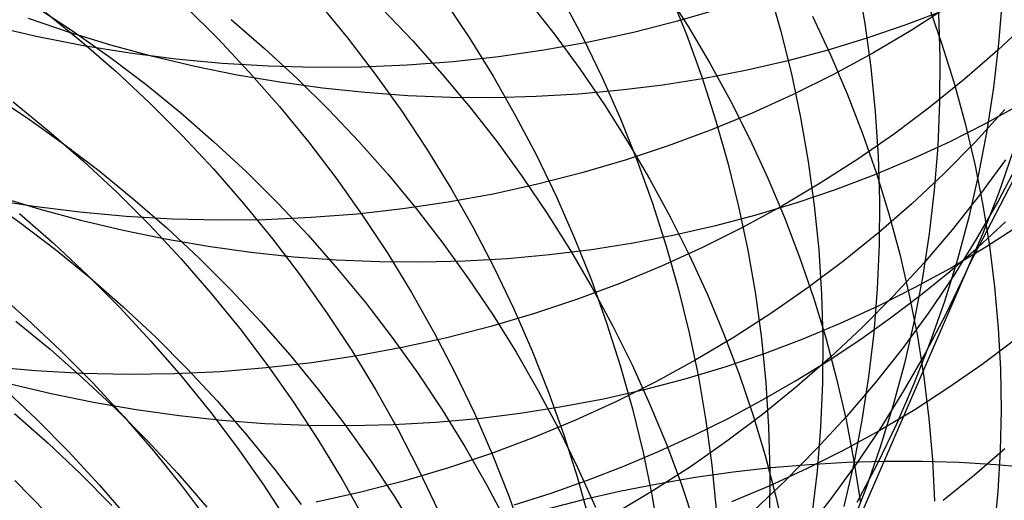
# Model space of a CAD drawing. Header units: millimetres. Extents: x 119 to 175.9, y -203.1 to -153.8.
# Tile 316 of 377: x 160.389 to 161.255, y -162.3 to -161.877. Entities that reach past the tile are written whole.
import ezdxf

# ---------------------------------------------------------------- set-up
doc = ezdxf.new("R2010")
doc.units = ezdxf.units.MM
doc.header["$MEASUREMENT"] = 0
doc.layers.add('Layer 01', color=5, linetype='Continuous', true_color=0x0000ff)

msp = doc.modelspace()

# ---------------------------------------------------------------- linework, layer by layer
at = {"layer": 'Layer 01'}
for p, q in [((161.2242, -162.09251, 43.31975), (161.50358, -161.55384, 44.92151)), ((161.12538, -161.84174, 41.94203), (161.13214, -161.88043, 41.95384)), ((160.95602, -161.85062, 29.55231), (160.97651, -161.88268, 29.54448)), ((161.04729, -161.84849, 41.53606), (161.05815, -161.88646, 41.54691)), ((160.76207, -161.85949, 40.38044), (160.78428, -161.89289, 40.38775)), ((160.83533, -161.85933, 29.85756), (160.85903, -161.88957, 29.85141)), ((160.86523, -161.85691, 40.75441), (160.88385, -161.89222, 40.76298)), ((160.96046, -161.85339, 41.13989), (160.97529, -161.89023, 41.14965)), ((161.2529, -161.8595, 42.79316), (161.24984, -161.89822, 42.80666)), ((160.40461, -161.86665, 30.7357), (160.43721, -161.88817, 30.7347)), ((160.5346, -161.86536, 39.66625), (160.56324, -161.89384, 39.67099)), ((160.65161, -161.86194, 40.01802), (160.67717, -161.89306, 40.02403)), ((160.708, -161.86782, 30.15536), (160.73469, -161.89585, 30.15088)), ((161.00586, -161.86734, 46.06715), (160.96755, -161.8785, 46.07867)), ((161.20246, -161.86892, 25.37646), (161.16845, -161.88183, 25.36487)), ((161.20605, -161.86541, 45.55161), (161.17303, -161.88658, 45.56507)), ((161.18755, -161.86298, 28.90343), (161.19979, -161.89792, 28.89204)), ((160.43278, -161.88846, 25.22776), (160.39666, -161.87618, 25.22628)), ((160.41187, -161.87085, 39.32393), (160.44327, -161.89637, 39.32745)), ((160.57498, -161.87706, 30.44705), (160.6044, -161.90253, 30.44417)), ((160.96755, -161.8785, 46.07867), (160.92879, -161.88833, 46.08985)), ((161.0863, -161.87411, 29.22871), (161.10217, -161.9081, 29.21882)), ((161.19707, -161.8716, 42.36961), (161.19824, -161.91058, 42.38245)), ((161.27763, -161.87736, 45.07176), (161.24925, -161.90397, 45.08595)), ((160.40486, -161.89237, 46.19946), (160.36472, -161.88315, 46.20479)), ((160.97651, -161.88268, 29.54448), (160.99586, -161.91534, 29.5362)), ((161.05815, -161.88646, 41.54691), (161.06764, -161.92471, 41.55801)), ((161.13214, -161.88043, 41.95384), (161.1375, -161.91925, 41.96588)), ((161.16845, -161.88183, 25.36487), (161.1339, -161.89359, 25.35366)), ((161.17303, -161.88658, 45.56507), (161.1392, -161.90658, 45.57831)), ((160.44521, -161.90025, 46.19366), (160.40486, -161.89237, 46.19946)), ((160.46925, -161.89957, 25.22979), (160.43278, -161.88846, 25.22776)), ((160.43721, -161.88817, 30.7347), (160.46908, -161.91074, 30.73328)), ((160.56324, -161.89384, 39.67099), (160.59086, -161.92325, 39.67607)), ((160.67717, -161.89306, 40.02403), (160.70163, -161.92499, 40.03039)), ((160.73469, -161.89585, 30.15088), (160.7604, -161.92471, 30.14595)), ((160.78428, -161.89289, 40.38775), (160.80531, -161.92699, 40.39538)), ((160.85903, -161.88957, 29.85141), (160.88168, -161.92051, 29.84481)), ((160.88385, -161.89222, 40.76298), (160.90122, -161.92809, 40.77186)), ((160.92879, -161.88833, 46.08985), (160.88961, -161.89683, 46.10069)), ((160.97529, -161.89023, 41.14965), (160.98879, -161.92749, 41.1597)), ((161.1339, -161.89359, 25.35366), (161.09885, -161.90418, 25.34284)), ((160.44327, -161.89637, 39.32745), (160.47376, -161.92292, 39.33129)), ((160.48574, -161.90678, 46.18739), (160.44521, -161.90025, 46.19366)), ((160.50602, -161.90952, 25.23236), (160.46925, -161.89957, 25.22979)), ((160.6044, -161.90253, 30.44417), (160.63294, -161.92893, 30.44085)), ((160.85007, -161.90397, 46.11117), (160.81021, -161.90976, 46.12127)), ((160.88961, -161.89683, 46.10069), (160.85007, -161.90397, 46.11117)), ((161.09885, -161.90418, 25.34284), (161.06335, -161.9136, 25.33244)), ((161.19979, -161.89792, 28.89204), (161.21076, -161.93316, 28.88027)), ((161.24925, -161.90397, 45.08595), (161.21987, -161.92956, 45.1)), ((161.24984, -161.89822, 42.80666), (161.24538, -161.93675, 42.8203)), ((160.46908, -161.91074, 30.73328), (160.50016, -161.93434, 30.73145)), ((160.52639, -161.91195, 46.18065), (160.48574, -161.90678, 46.18739)), ((160.54304, -161.91829, 25.23547), (160.50602, -161.90952, 25.23236)), ((160.56711, -161.91576, 46.17346), (160.52639, -161.91195, 46.18065)), ((160.81021, -161.90976, 46.12127), (160.77009, -161.91419, 46.13099)), ((161.06335, -161.9136, 25.33244), (161.02743, -161.92184, 25.32245)), ((161.10217, -161.9081, 29.21882), (161.11683, -161.94251, 29.20853)), ((161.1392, -161.90658, 45.57831), (161.1046, -161.92539, 45.59131)), ((161.19824, -161.91058, 42.38245), (161.198, -161.94953, 42.39547)), ((160.58029, -161.92586, 25.23911), (160.54304, -161.91829, 25.23547)), ((160.60785, -161.91819, 46.16582), (160.56711, -161.91576, 46.17346)), ((160.64857, -161.91925, 46.15775), (160.60785, -161.91819, 46.16582)), ((160.68922, -161.91894, 46.14924), (160.64857, -161.91925, 46.15775)), ((160.72974, -161.91725, 46.14032), (160.68922, -161.91894, 46.14924)), ((160.77009, -161.91419, 46.13099), (160.72974, -161.91725, 46.14032)), ((160.88168, -161.92051, 29.84481), (160.90323, -161.95213, 29.83777)), ((161.02743, -161.92184, 25.32245), (160.99115, -161.92887, 25.31289)), ((160.99586, -161.91534, 29.5362), (161.01406, -161.94854, 29.52751)), ((161.1375, -161.91925, 41.96588), (161.14146, -161.95818, 41.97814)), ((160.47376, -161.92292, 39.33129), (160.50331, -161.95046, 39.33547)), ((160.6177, -161.93224, 25.24329), (160.58029, -161.92586, 25.23911)), ((160.59086, -161.92325, 39.67607), (160.61744, -161.95355, 39.68148)), ((160.63294, -161.92893, 30.44085), (160.66056, -161.95624, 30.4371)), ((160.70163, -161.92499, 40.03039), (160.72495, -161.9577, 40.03707)), ((160.7604, -161.92471, 30.14595), (160.78511, -161.95435, 30.14058)), ((160.80531, -161.92699, 40.39538), (160.82511, -161.96173, 40.40333)), ((160.90122, -161.92809, 40.77186), (160.9173, -161.96448, 40.78105)), ((160.99115, -161.92887, 25.31289), (160.95453, -161.9347, 25.30377)), ((160.98879, -161.92749, 41.1597), (161.00096, -161.96514, 41.17003)), ((161.06764, -161.92471, 41.55801), (161.07576, -161.9632, 41.56937)), ((161.1046, -161.92539, 45.59131), (161.06928, -161.94298, 45.60405)), ((161.21987, -161.92956, 45.1), (161.18953, -161.95409, 45.11387)), ((160.50016, -161.93434, 30.73145), (160.53044, -161.95895, 30.72921)), ((160.65523, -161.9374, 25.24799), (160.6177, -161.93224, 25.24329)), ((160.69285, -161.94134, 25.25322), (160.65523, -161.9374, 25.24799)), ((160.91764, -161.93932, 25.29511), (160.8805, -161.94272, 25.28692)), ((160.95453, -161.9347, 25.30377), (160.91764, -161.93932, 25.29511)), ((161.21076, -161.93316, 28.88027), (161.22047, -161.96865, 28.86815)), ((161.24538, -161.93675, 42.8203), (161.23952, -161.97505, 42.83407)), ((160.36302, -161.94204, 31.02005), (160.39565, -161.96362, 31.01916)), ((160.73049, -161.94407, 25.25896), (160.69285, -161.94134, 25.25322)), ((160.76813, -161.94557, 25.26521), (160.73049, -161.94407, 25.25896)), ((160.8057, -161.94584, 25.27195), (160.76813, -161.94557, 25.26521)), ((160.84318, -161.94489, 25.27919), (160.8057, -161.94584, 25.27195)), ((160.8805, -161.94272, 25.28692), (160.84318, -161.94489, 25.27919)), ((161.06928, -161.94298, 45.60405), (161.03327, -161.95934, 45.61651)), ((161.11683, -161.94251, 29.20853), (161.13027, -161.9773, 29.19785)), ((160.38337, -161.94958, 38.99766), (160.41471, -161.97511, 39.00097)), ((160.50331, -161.95046, 39.33547), (160.53188, -161.97896, 39.33996)), ((160.61744, -161.95355, 39.68148), (160.64294, -161.9847, 39.68722)), ((160.66056, -161.95624, 30.4371), (160.68723, -161.98441, 30.43292)), ((160.78511, -161.95435, 30.14058), (160.80878, -161.98476, 30.13478)), ((160.90323, -161.95213, 29.83777), (160.92368, -161.98438, 29.8303)), ((161.01406, -161.94854, 29.52751), (161.03108, -161.98226, 29.5184)), ((161.18953, -161.95409, 45.11387), (161.15826, -161.97754, 45.12756)), ((161.198, -161.94953, 42.39547), (161.19634, -161.98838, 42.40866)), ((161.25547, -161.95632, 44.63646), (161.22921, -161.98487, 44.65077)), ((161.27016, -161.9513, 25.76919), (161.23868, -161.96861, 25.75607)), ((160.39565, -161.96362, 31.01916), (160.42754, -161.98626, 31.01789)), ((160.53044, -161.95895, 30.72921), (160.55986, -161.98453, 30.72656)), ((160.72495, -161.9577, 40.03707), (160.7471, -161.99114, 40.04407)), ((160.82511, -161.96173, 40.40333), (160.84368, -161.99708, 40.41159)), ((160.9173, -161.96448, 40.78105), (160.93207, -162.00135, 40.79052)), ((161.03327, -161.95934, 45.61651), (160.99662, -161.97444, 45.6287)), ((161.00096, -161.96514, 41.17003), (161.01178, -162.00312, 41.18062)), ((161.07576, -161.9632, 41.56937), (161.08248, -162.00189, 41.58096)), ((161.14146, -161.95818, 41.97814), (161.14402, -161.99716, 41.9906)), ((161.23868, -161.96861, 25.75607), (161.2065, -161.98484, 25.74328)), ((161.22047, -161.96865, 28.86815), (161.22889, -162.00435, 28.85569)), ((160.41471, -161.97511, 39.00097), (160.44514, -162.00167, 39.00459)), ((160.53188, -161.97896, 39.33996), (160.55944, -162.0084, 39.34478)), ((160.99662, -161.97444, 45.6287), (160.95937, -161.98827, 45.64058)), ((161.03108, -161.98226, 29.5184), (161.0469, -162.01644, 29.50888)), ((161.15826, -161.97754, 45.12756), (161.12611, -161.99988, 45.14104)), ((161.13027, -161.9773, 29.19785), (161.14245, -162.01244, 29.18679)), ((161.23952, -161.97505, 42.83407), (161.23226, -162.01307, 42.84795)), ((160.42754, -161.98626, 31.01789), (160.45865, -162.00994, 31.01624)), ((160.55986, -161.98453, 30.72656), (160.58839, -162.01105, 30.72351)), ((160.64294, -161.9847, 39.68722), (160.66733, -162.01667, 39.69327)), ((160.68723, -161.98441, 30.43292), (160.71292, -162.01342, 30.42833)), ((160.7471, -161.99114, 40.04407), (160.76807, -162.02527, 40.05139)), ((160.80878, -161.98476, 30.13478), (160.83138, -162.01587, 30.12856)), ((160.95937, -161.98827, 45.64058), (160.92157, -162.0008, 45.65215)), ((160.92368, -161.98438, 29.8303), (160.94298, -162.01722, 29.82242)), ((161.2065, -161.98484, 25.74328), (161.17366, -161.99998, 25.73083)), ((161.19634, -161.98838, 42.40866), (161.19327, -162.02709, 42.422)), ((161.22921, -161.98487, 44.65077), (161.20188, -162.01247, 44.66496)), ((160.84368, -161.99708, 40.41159), (160.86099, -162.033, 40.42015)), ((161.12611, -161.99988, 45.14104), (161.0931, -162.02108, 45.15431)), ((161.17366, -161.99998, 25.73083), (161.14019, -162.01399, 25.71873)), ((161.14402, -161.99716, 41.9906), (161.14516, -162.03615, 42.00325)), ((161.26241, -161.99353, 43.28029), (161.24968, -162.02998, 43.29461)), ((160.44514, -162.00167, 39.00459), (160.47463, -162.02923, 39.00852)), ((160.55944, -162.0084, 39.34478), (160.58596, -162.03873, 39.3499)), ((160.92157, -162.0008, 45.65215), (160.88327, -162.01203, 45.66338)), ((160.93207, -162.00135, 40.79052), (160.94553, -162.03864, 40.80028)), ((161.01178, -162.00312, 41.18062), (161.02122, -162.04139, 41.19147)), ((161.08248, -162.00189, 41.58096), (161.08781, -162.04073, 41.59278)), ((161.22889, -162.00435, 28.85569), (161.23602, -162.04021, 28.8429)), ((161.25586, -162.00046, 44.19007), (161.233, -162.03166, 44.20453)), ((161.26746, -162.00271, 43.73274), (161.24949, -162.03687, 43.74726)), ((160.45865, -162.00994, 31.01624), (160.48893, -162.03464, 31.01421)), ((160.58839, -162.01105, 30.72351), (160.616, -162.03848, 30.72006)), ((160.66733, -162.01667, 39.69327), (160.69059, -162.04941, 39.69964)), ((160.71292, -162.01342, 30.42833), (160.7376, -162.04322, 30.42332)), ((160.83138, -162.01587, 30.12856), (160.8529, -162.04767, 30.12191)), ((160.88327, -162.01203, 45.66338), (160.8445, -162.02194, 45.67428)), ((160.94298, -162.01722, 29.82242), (160.96113, -162.05062, 29.81412)), ((161.0469, -162.01644, 29.50888), (161.06151, -162.05105, 29.49897)), ((161.14019, -162.01399, 25.71873), (161.10614, -162.02687, 25.707)), ((161.14245, -162.01244, 29.18679), (161.15337, -162.04787, 29.17536)), ((161.20188, -162.01247, 44.66496), (161.17351, -162.03909, 44.679)), ((161.23226, -162.01307, 42.84795), (161.22362, -162.05077, 42.86192)), ((160.76807, -162.02527, 40.05139), (160.78781, -162.06006, 40.05901)), ((160.8445, -162.02194, 45.67428), (160.80532, -162.03051, 45.68482)), ((161.0931, -162.02108, 45.15431), (161.05928, -162.04112, 45.16734)), ((160.35733, -162.03277, 31.30785), (160.38924, -162.05548, 31.30672)), ((160.40605, -162.04391, 25.56993), (160.36953, -162.03275, 25.56784)), ((160.47463, -162.02923, 39.00852), (160.50314, -162.05776, 39.01275)), ((160.48893, -162.03464, 31.01421), (160.51836, -162.06033, 31.0118)), ((160.80532, -162.03051, 45.68482), (160.76578, -162.03774, 45.69499)), ((160.86099, -162.033, 40.42015), (160.87701, -162.06943, 40.429)), ((161.10614, -162.02687, 25.707), (161.07156, -162.0386, 25.69566)), ((161.19327, -162.02709, 42.422), (161.1888, -162.06562, 42.43547)), ((161.233, -162.03166, 44.20453), (161.20897, -162.06201, 44.21891)), ((161.24968, -162.02998, 43.29461), (161.23562, -162.06592, 43.30897)), ((160.40133, -162.04154, 45.76807), (160.36078, -162.03514, 45.77396)), ((160.442, -162.04658, 45.76171), (160.40133, -162.04154, 45.76807)), ((160.58596, -162.03873, 39.3499), (160.6114, -162.06991, 39.35533)), ((160.616, -162.03848, 30.72006), (160.64266, -162.06679, 30.71621)), ((160.76578, -162.03774, 45.69499), (160.72591, -162.04363, 45.70478)), ((160.7376, -162.04322, 30.42332), (160.76124, -162.07379, 30.4179)), ((160.94553, -162.03864, 40.80028), (160.95764, -162.07633, 40.8103)), ((161.02122, -162.04139, 41.19147), (161.0293, -162.07991, 41.20256)), ((161.05928, -162.04112, 45.16734), (161.02469, -162.05997, 45.18011)), ((161.07156, -162.0386, 25.69566), (161.03647, -162.04917, 25.68471)), ((161.08781, -162.04073, 41.59278), (161.09174, -162.07967, 41.60481)), ((161.17351, -162.03909, 44.679), (161.14415, -162.06469, 44.69287)), ((161.14516, -162.03615, 42.00325), (161.14489, -162.07509, 42.01607)), ((161.24949, -162.03687, 43.74726), (161.23026, -162.07035, 43.76175)), ((161.23602, -162.04021, 28.8429), (161.24184, -162.0762, 28.8298)), ((160.3887, -162.04759, 38.67726), (160.41907, -162.07417, 38.68064)), ((160.44287, -162.05391, 25.57256), (160.40605, -162.04391, 25.56993)), ((160.48273, -162.05027, 45.75489), (160.442, -162.04658, 45.76171)), ((160.52349, -162.05258, 45.74761), (160.48273, -162.05027, 45.75489)), ((160.64542, -162.05131, 45.72317), (160.60488, -162.0531, 45.73174)), ((160.68578, -162.04815, 45.71417), (160.64542, -162.05131, 45.72317)), ((160.72591, -162.04363, 45.70478), (160.68578, -162.04815, 45.71417)), ((160.69059, -162.04941, 39.69964), (160.71268, -162.08289, 39.70631)), ((160.8529, -162.04767, 30.12191), (160.87329, -162.08011, 30.11486)), ((160.96113, -162.05062, 29.81412), (160.97809, -162.08454, 29.80543)), ((161.03647, -162.04917, 25.68471), (161.00092, -162.05856, 25.67417)), ((161.06151, -162.05105, 29.49897), (161.07488, -162.08605, 29.48868)), ((161.15337, -162.04787, 29.17536), (161.16302, -162.08355, 29.16359)), ((161.22362, -162.05077, 42.86192), (161.2136, -162.08809, 42.87597)), ((160.38924, -162.05548, 31.30672), (160.42037, -162.07925, 31.30524)), ((160.47995, -162.06272, 25.57574), (160.44287, -162.05391, 25.57256)), ((160.50314, -162.05776, 39.01275), (160.53064, -162.08722, 39.01727)), ((160.51836, -162.06033, 31.0118), (160.54689, -162.08696, 31.00903)), ((160.56423, -162.05353, 45.7399), (160.52349, -162.05258, 45.74761)), ((160.60488, -162.0531, 45.73174), (160.56423, -162.05353, 45.7399)), ((160.78781, -162.06006, 40.05901), (160.80632, -162.09546, 40.06692)), ((161.00092, -162.05856, 25.67417), (160.96497, -162.06676, 25.66405)), ((161.02469, -162.05997, 45.18011), (160.98938, -162.07761, 45.19263)), ((161.23194, -162.07722, 21.41591), (161.25603, -162.05502, 21.42554)), ((161.26859, -162.05783, 26.13505), (161.23859, -162.07723, 26.1212)), ((160.51725, -162.07033, 25.57946), (160.47995, -162.06272, 25.57574)), ((160.64266, -162.06679, 30.71621), (160.66833, -162.09594, 30.71197)), ((160.87701, -162.06943, 40.429), (160.89173, -162.10635, 40.43813)), ((160.96497, -162.06676, 25.66405), (160.92863, -162.07376, 25.65436)), ((161.14415, -162.06469, 44.69287), (161.11382, -162.08925, 44.70656)), ((161.1888, -162.06562, 42.43547), (161.18292, -162.10392, 42.44906)), ((161.20897, -162.06201, 44.21891), (161.18382, -162.09149, 44.23319)), ((161.23562, -162.06592, 43.30897), (161.22023, -162.10131, 43.32334)), ((160.41907, -162.07417, 38.68064), (160.4485, -162.10175, 38.6843)), ((160.55471, -162.07675, 25.58372), (160.51725, -162.07033, 25.57946)), ((160.59229, -162.08195, 25.58851), (160.55471, -162.07675, 25.58372)), ((160.6114, -162.06991, 39.35533), (160.63573, -162.10192, 39.36106)), ((160.76124, -162.07379, 30.4179), (160.7838, -162.10509, 30.41208)), ((160.92863, -162.07376, 25.65436), (160.89198, -162.07956, 25.64513)), ((160.98938, -162.07761, 45.19263), (160.95337, -162.09401, 45.20486)), ((160.95764, -162.07633, 40.8103), (160.96841, -162.11435, 40.82058)), ((161.14489, -162.07509, 42.01607), (161.14321, -162.11395, 42.02905)), ((161.20704, -162.09872, 21.40677), (161.23194, -162.07722, 21.41591)), ((161.23859, -162.07723, 26.1212), (161.20782, -162.09559, 26.10765)), ((161.23026, -162.07035, 43.76175), (161.2098, -162.10311, 43.77619)), ((161.24184, -162.0762, 28.8298), (161.24636, -162.11226, 28.8164)), ((160.42037, -162.07925, 31.30524), (160.45067, -162.10403, 31.30342)), ((160.62996, -162.08593, 25.59383), (160.59229, -162.08195, 25.58851)), ((160.66765, -162.0887, 25.59966), (160.62996, -162.08593, 25.59383)), ((160.71268, -162.08289, 39.70631), (160.73359, -162.11707, 39.71327)), ((160.85504, -162.08414, 25.63635), (160.81786, -162.0875, 25.62804)), ((160.89198, -162.07956, 25.64513), (160.85504, -162.08414, 25.63635)), ((160.87329, -162.08011, 30.11486), (160.89255, -162.11316, 30.10741)), ((160.97809, -162.08454, 29.80543), (160.99386, -162.11893, 29.79634)), ((161.0293, -162.07991, 41.20256), (161.03598, -162.11863, 41.21388)), ((161.07488, -162.08605, 29.48868), (161.087, -162.12139, 29.47803)), ((161.09174, -162.07967, 41.60481), (161.09427, -162.11867, 41.61703)), ((161.16302, -162.08355, 29.16359), (161.17138, -162.11945, 29.15148)), ((160.53064, -162.08722, 39.01727), (160.5571, -162.11758, 39.02208)), ((160.54689, -162.08696, 31.00903), (160.57449, -162.11452, 31.00588)), ((160.70534, -162.09024, 25.60601), (160.66765, -162.0887, 25.59966)), ((160.74296, -162.09055, 25.61286), (160.70534, -162.09024, 25.60601)), ((160.78048, -162.08964, 25.6202), (160.74296, -162.09055, 25.61286)), ((160.81786, -162.0875, 25.62804), (160.78048, -162.08964, 25.6202)), ((160.80632, -162.09546, 40.06692), (160.82356, -162.13142, 40.07511)), ((160.95337, -162.09401, 45.20486), (160.91673, -162.10917, 45.21679)), ((161.00394, -162.6007, 41.78331), (161.2242, -162.09251, 43.31975)), ((161.11382, -162.08925, 44.70656), (161.08256, -162.11272, 44.72006)), ((161.18382, -162.09149, 44.23319), (161.15756, -162.12005, 44.24734)), ((161.2136, -162.08809, 42.87597), (161.20221, -162.125, 42.89008)), ((160.4485, -162.10175, 38.6843), (160.47695, -162.13031, 38.68824)), ((160.45067, -162.10403, 31.30342), (160.4801, -162.12981, 31.30126)), ((160.63573, -162.10192, 39.36106), (160.65893, -162.1347, 39.36708)), ((160.66833, -162.09594, 30.71197), (160.69298, -162.12591, 30.70734)), ((161.18292, -162.10392, 42.44906), (161.17565, -162.14194, 42.46275)), ((161.20782, -162.09559, 26.10765), (161.17631, -162.11288, 26.0944)), ((161.18135, -162.11949, 21.39814), (161.20704, -162.09872, 21.40677)), ((161.2098, -162.10311, 43.77619), (161.18813, -162.13511, 43.79057)), ((161.22023, -162.10131, 43.32334), (161.20355, -162.1361, 43.33771)), ((160.7838, -162.10509, 30.41208), (160.80527, -162.13707, 30.40586)), ((160.91673, -162.10917, 45.21679), (160.87949, -162.12306, 45.22841)), ((160.89173, -162.10635, 40.43813), (160.90512, -162.1437, 40.44752)), ((161.08256, -162.11272, 44.72006), (161.05042, -162.13509, 44.73334)), ((161.24636, -162.11226, 28.8164), (161.24956, -162.14837, 28.80273)), ((160.36517, -162.1139, 38.35522), (160.39548, -162.1405, 38.35835)), ((160.5571, -162.11758, 39.02208), (160.58248, -162.1488, 39.02718)), ((160.57449, -162.11452, 31.00588), (160.60114, -162.14296, 31.00236)), ((160.73359, -162.11707, 39.71327), (160.75327, -162.15191, 39.72052)), ((160.89255, -162.11316, 30.10741), (160.91063, -162.14676, 30.09956)), ((160.96841, -162.11435, 40.82058), (160.97781, -162.15267, 40.8311)), ((160.99386, -162.11893, 29.79634), (161.00839, -162.15376, 29.78688)), ((161.03598, -162.11863, 41.21388), (161.04127, -162.1575, 41.22541)), ((161.087, -162.12139, 29.47803), (161.09785, -162.15703, 29.46701)), ((161.09427, -162.11867, 41.61703), (161.09538, -162.15768, 41.62943)), ((161.15756, -162.12005, 44.24734), (161.13025, -162.14767, 44.26135)), ((161.14321, -162.11395, 42.02905), (161.14012, -162.15268, 42.04217)), ((161.17631, -162.11288, 26.0944), (161.14409, -162.1291, 26.08148)), ((161.15491, -162.13951, 21.39003), (161.18135, -162.11949, 21.39814)), ((161.17138, -162.11945, 29.15148), (161.17844, -162.15551, 29.13905)), ((160.4801, -162.12981, 31.30126), (160.50864, -162.15656, 31.29876)), ((160.69298, -162.12591, 30.70734), (160.71658, -162.15664, 30.70233)), ((160.87949, -162.12306, 45.22841), (160.84169, -162.13566, 45.23971)), ((161.14409, -162.1291, 26.08148), (161.11121, -162.14421, 26.0689)), ((161.20221, -162.125, 42.89008), (161.18948, -162.16145, 42.90423)), ((160.47695, -162.13031, 38.68824), (160.50439, -162.1598, 38.69245)), ((160.65893, -162.1347, 39.36708), (160.68096, -162.16823, 39.37338)), ((160.84169, -162.13566, 45.23971), (160.80339, -162.14696, 45.25067)), ((160.80527, -162.13707, 30.40586), (160.82562, -162.1697, 30.39926)), ((160.82356, -162.13142, 40.07511), (160.83953, -162.16791, 40.08359)), ((161.05042, -162.13509, 44.73334), (161.01742, -162.15633, 44.7464)), ((161.18813, -162.13511, 43.79057), (161.16527, -162.16631, 43.80488)), ((161.20355, -162.1361, 43.33771), (161.18558, -162.17026, 43.35207)), ((160.38549, -162.14222, 31.60029), (160.41581, -162.16709, 31.59867)), ((160.39548, -162.1405, 38.35835), (160.42485, -162.1681, 38.36173)), ((160.60114, -162.14296, 31.00236), (160.62679, -162.17226, 30.99849)), ((160.80339, -162.14696, 45.25067), (160.76463, -162.15694, 45.26128)), ((160.90512, -162.1437, 40.44752), (160.91718, -162.18143, 40.45717)), ((160.91063, -162.14676, 30.09956), (160.92754, -162.18089, 30.09133)), ((161.11121, -162.14421, 26.0689), (161.07771, -162.15821, 26.05668)), ((161.12774, -162.15876, 21.38245), (161.15491, -162.13951, 21.39003)), ((161.17565, -162.14194, 42.46275), (161.16699, -162.17964, 42.47653)), ((160.58248, -162.1488, 39.02718), (160.60675, -162.18085, 39.03256)), ((160.75327, -162.15191, 39.72052), (160.77172, -162.18736, 39.72805)), ((160.97781, -162.15267, 40.8311), (160.98583, -162.19123, 40.84186)), ((161.00839, -162.15376, 29.78688), (161.02169, -162.18898, 29.77704)), ((161.13025, -162.14767, 44.26135), (161.10189, -162.1743, 44.27521)), ((161.14012, -162.15268, 42.04217), (161.13562, -162.19122, 42.05542)), ((161.17844, -162.15551, 29.13905), (161.1842, -162.1917, 29.12631)), ((161.24956, -162.14837, 28.80273), (161.25144, -162.18446, 28.78879)), ((160.50439, -162.1598, 38.69245), (160.53079, -162.19019, 38.69693)), ((160.50864, -162.15656, 31.29876), (160.53624, -162.18423, 31.29592)), ((160.71658, -162.15664, 30.70233), (160.73911, -162.18811, 30.69694)), ((160.76463, -162.15694, 45.26128), (160.72545, -162.1656, 45.27152)), ((161.01742, -162.15633, 44.7464), (160.98362, -162.1764, 44.75921)), ((161.04127, -162.1575, 41.22541), (161.04516, -162.19648, 41.23714)), ((161.07771, -162.15821, 26.05668), (161.04363, -162.17106, 26.04482)), ((161.09538, -162.15768, 41.62943), (161.09508, -162.19665, 41.64199)), ((161.09785, -162.15703, 29.46701), (161.10743, -162.19294, 29.45566)), ((161.09988, -162.1772, 21.37541), (161.12774, -162.15876, 21.38245)), ((161.18948, -162.16145, 42.90423), (161.17541, -162.19739, 42.91841)), ((161.26374, -162.15902, 26.49806), (161.23537, -162.18042, 26.48356)), ((160.41581, -162.16709, 31.59867), (160.44526, -162.19296, 31.59674)), ((160.42485, -162.1681, 38.36173), (160.45325, -162.19667, 38.36536)), ((160.62679, -162.17226, 30.99849), (160.65142, -162.20237, 30.99426)), ((160.6859, -162.17291, 45.28139), (160.64603, -162.17889, 45.29087)), ((160.68096, -162.16823, 39.37338), (160.7018, -162.20246, 39.37996)), ((160.72545, -162.1656, 45.27152), (160.6859, -162.17291, 45.28139)), ((160.82562, -162.1697, 30.39926), (160.84482, -162.20295, 30.39228)), ((160.83953, -162.16791, 40.08359), (160.85418, -162.20489, 40.09232)), ((161.04363, -162.17106, 26.04482), (161.009, -162.18277, 26.03335)), ((161.16527, -162.16631, 43.80488), (161.14125, -162.19667, 43.81908)), ((161.18558, -162.17026, 43.35207), (161.16636, -162.20375, 43.36639)), ((160.64603, -162.17889, 45.29087), (160.60589, -162.18351, 45.29994)), ((160.60675, -162.18085, 39.03256), (160.62988, -162.21368, 39.0382)), ((160.91718, -162.18143, 40.45717), (160.92789, -162.21951, 40.46707)), ((160.92754, -162.18089, 30.09133), (160.94323, -162.2155, 30.08273)), ((160.98362, -162.1764, 44.75921), (160.94904, -162.1953, 44.77175)), ((161.07137, -162.19483, 21.36891), (161.09988, -162.1772, 21.37541)), ((161.10189, -162.1743, 44.27521), (161.07254, -162.19993, 44.28889)), ((161.16699, -162.17964, 42.47653), (161.15696, -162.21698, 42.49038)), ((161.23537, -162.18042, 26.48356), (161.20616, -162.20083, 26.46933)), ((160.40282, -162.18616, 45.33897), (160.36207, -162.18259, 45.34544)), ((160.44359, -162.18836, 45.33205), (160.40282, -162.18616, 45.33897)), ((160.48433, -162.18919, 45.32467), (160.44359, -162.18836, 45.33205)), ((160.52499, -162.18866, 45.31686), (160.48433, -162.18919, 45.32467)), ((160.56553, -162.18677, 45.30861), (160.52499, -162.18866, 45.31686)), ((160.53079, -162.19019, 38.69693), (160.55611, -162.22144, 38.70167)), ((160.53624, -162.18423, 31.29592), (160.56288, -162.2128, 31.29275)), ((160.60589, -162.18351, 45.29994), (160.56553, -162.18677, 45.30861)), ((160.73911, -162.18811, 30.69694), (160.76053, -162.22028, 30.69118)), ((160.77172, -162.18736, 39.72805), (160.7889, -162.22338, 39.73585)), ((161.009, -162.18277, 26.03335), (160.97387, -162.19331, 26.02227)), ((161.02169, -162.18898, 29.77704), (161.03374, -162.22454, 29.76685)), ((161.25144, -162.18446, 28.78879), (161.252, -162.2205, 28.77461)), ((160.41666, -162.2063, 25.91176), (160.37953, -162.19745, 25.9085)), ((160.44526, -162.19296, 31.59674), (160.4738, -162.2198, 31.59452)), ((160.45325, -162.19667, 38.36536), (160.48063, -162.22619, 38.36924)), ((160.94904, -162.1953, 44.77175), (160.91373, -162.21299, 44.78403)), ((160.97387, -162.19331, 26.02227), (160.93829, -162.20267, 26.01161)), ((160.98583, -162.19123, 40.84186), (160.99247, -162.23, 40.85283)), ((161.04223, -162.21161, 21.36297), (161.07137, -162.19483, 21.36891)), ((161.04516, -162.19648, 41.23714), (161.04765, -162.23551, 41.24906)), ((161.09508, -162.19665, 41.64199), (161.09337, -162.23553, 41.65471)), ((161.10743, -162.19294, 29.45566), (161.11571, -162.22905, 29.44398)), ((161.14125, -162.19667, 43.81908), (161.11611, -162.22616, 43.83318)), ((161.13562, -162.19122, 42.05542), (161.12973, -162.22954, 42.06878)), ((161.17541, -162.19739, 42.91841), (161.16002, -162.23279, 42.93259)), ((161.1842, -162.1917, 29.12631), (161.18864, -162.22797, 29.11328)), ((160.3743, -162.20073, 38.03653), (160.40362, -162.22835, 38.03961)), ((160.45401, -162.21396, 25.91556), (160.41666, -162.2063, 25.91176)), ((160.65142, -162.20237, 30.99426), (160.67499, -162.23327, 30.98967)), ((160.7018, -162.20246, 39.37996), (160.72142, -162.23735, 39.38681)), ((160.84482, -162.20295, 30.39228), (160.86284, -162.23676, 30.38493)), ((160.85418, -162.20489, 40.09232), (160.86752, -162.2423, 40.10131)), ((160.93829, -162.20267, 26.01161), (160.90229, -162.21084, 26.00138)), ((161.07254, -162.19993, 44.28889), (161.04222, -162.2245, 44.30238)), ((161.16636, -162.20375, 43.36639), (161.1459, -162.23651, 43.38065)), ((161.20616, -162.20083, 26.46933), (161.17613, -162.22022, 26.45537)), ((160.49152, -162.22042, 25.9199), (160.45401, -162.21396, 25.91556)), ((160.56288, -162.2128, 31.29275), (160.58851, -162.24223, 31.28925)), ((160.62988, -162.21368, 39.0382), (160.65185, -162.24725, 39.04411)), ((160.90229, -162.21084, 26.00138), (160.86591, -162.21781, 25.99157)), ((160.91373, -162.21299, 44.78403), (160.87774, -162.22945, 44.79601)), ((160.94323, -162.2155, 30.08273), (160.9577, -162.25055, 30.07376)), ((161.01251, -162.22753, 21.35759), (161.04223, -162.21161, 21.36297)), ((160.38455, -162.22368, 31.90153), (160.41402, -162.24963, 31.89984)), ((160.4738, -162.2198, 31.59452), (160.50141, -162.24758, 31.59199)), ((160.52915, -162.22567, 25.92478), (160.49152, -162.22042, 25.9199)), ((160.55611, -162.22144, 38.70167), (160.58032, -162.25353, 38.70667)), ((160.76053, -162.22028, 30.69118), (160.78083, -162.2531, 30.68506)), ((160.7889, -162.22338, 39.73585), (160.8048, -162.25993, 39.7439)), ((160.82921, -162.22358, 25.98222), (160.79223, -162.22813, 25.97333)), ((160.86591, -162.21781, 25.99157), (160.82921, -162.22358, 25.98222)), ((160.92789, -162.21951, 40.46707), (160.93724, -162.25789, 40.47719)), ((161.04222, -162.2245, 44.30238), (161.01098, -162.24801, 44.31567)), ((161.03374, -162.22454, 29.76685), (161.04452, -162.26041, 29.75632)), ((161.17613, -162.22022, 26.45537), (161.14532, -162.23857, 26.4417)), ((161.15696, -162.21698, 42.49038), (161.14556, -162.2539, 42.50428)), ((161.252, -162.2205, 28.77461), (161.25124, -162.25645, 28.7602)), ((160.40362, -162.22835, 38.03961), (160.43195, -162.25694, 38.04292)), ((160.48063, -162.22619, 38.36924), (160.50696, -162.25661, 38.37337)), ((160.56686, -162.22969, 25.93019), (160.52915, -162.22567, 25.92478)), ((160.60461, -162.2325, 25.93612), (160.56686, -162.22969, 25.93019)), ((160.64234, -162.23408, 25.94256), (160.60461, -162.2325, 25.93612)), ((160.67499, -162.23327, 30.98967), (160.69748, -162.26491, 30.98474)), ((160.71758, -162.23356, 25.95697), (160.68001, -162.23443, 25.94951)), ((160.755, -162.23145, 25.96491), (160.71758, -162.23356, 25.95697)), ((160.79223, -162.22813, 25.97333), (160.755, -162.23145, 25.96491)), ((160.87774, -162.22945, 44.79601), (160.8411, -162.24466, 44.80769)), ((160.98223, -162.24256, 21.35278), (161.01251, -162.22753, 21.35759)), ((160.99247, -162.23, 40.85283), (160.99771, -162.26892, 40.864)), ((161.11611, -162.22616, 43.83318), (161.08986, -162.25474, 43.84714)), ((161.11571, -162.22905, 29.44398), (161.1227, -162.26534, 29.43198)), ((161.12973, -162.22954, 42.06878), (161.12244, -162.26758, 42.08224)), ((161.16002, -162.23279, 42.93259), (161.14333, -162.26759, 42.94677)), ((161.18864, -162.22797, 29.11328), (161.19177, -162.26428, 29.09997)), ((160.58851, -162.24223, 31.28925), (160.61312, -162.27249, 31.28543)), ((160.68001, -162.23443, 25.94951), (160.64234, -162.23408, 25.94256)), ((160.72142, -162.23735, 39.38681), (160.73981, -162.27286, 39.39392)), ((160.86284, -162.23676, 30.38493), (160.87968, -162.27111, 30.37721)), ((160.86752, -162.2423, 40.10131), (160.87953, -162.2801, 40.11055)), ((160.95144, -162.2567, 21.34854), (160.98223, -162.24256, 21.35278)), ((161.04765, -162.23551, 41.24906), (161.04872, -162.27456, 41.26114)), ((161.09337, -162.23553, 41.65471), (161.09025, -162.27429, 41.66756)), ((161.14532, -162.23857, 26.4417), (161.11377, -162.25586, 26.42834)), ((161.1459, -162.23651, 43.38065), (161.12423, -162.26852, 43.39484)), ((160.41402, -162.24963, 31.89984), (160.44258, -162.27657, 31.89789)), ((160.50141, -162.24758, 31.59199), (160.52804, -162.27627, 31.58917)), ((160.65185, -162.24725, 39.04411), (160.67263, -162.28153, 39.05028)), ((160.8411, -162.24466, 44.80769), (160.80386, -162.25861, 44.81905)), ((160.9577, -162.25055, 30.07376), (160.97092, -162.286, 30.06445)), ((161.01098, -162.24801, 44.31567), (160.97884, -162.27041, 44.32874)), ((160.43195, -162.25694, 38.04292), (160.45927, -162.28648, 38.04646)), ((160.50696, -162.25661, 38.37337), (160.53222, -162.2879, 38.37773)), ((160.58032, -162.25353, 38.70667), (160.60339, -162.2864, 38.71191)), ((160.80386, -162.25861, 44.81905), (160.76607, -162.27128, 44.83007)), ((160.78083, -162.2531, 30.68506), (160.79997, -162.28655, 30.67859)), ((160.8048, -162.25993, 39.7439), (160.8194, -162.29697, 39.75221)), ((160.92018, -162.26992, 21.34488), (160.95144, -162.2567, 21.34854)), ((160.93724, -162.25789, 40.47719), (160.94521, -162.29652, 40.48754)), ((161.08986, -162.25474, 43.84714), (161.06255, -162.28238, 43.86095)), ((161.11377, -162.25586, 26.42834), (161.08152, -162.27206, 26.41531)), ((161.14556, -162.2539, 42.50428), (161.13282, -162.29036, 42.51821)), ((161.25539, -162.25448, 26.85775), (161.2288, -162.2778, 26.84271)), ((161.25124, -162.25645, 28.7602), (161.24916, -162.29226, 28.74557)), ((160.69748, -162.26491, 30.98474), (160.71886, -162.29725, 30.97947)), ((161.04452, -162.26041, 29.75632), (161.05401, -162.29655, 29.74546)), ((161.08326, -162.26857, 24.79517), (161.04993, -162.27141, 24.80202)), ((161.1165, -162.26668, 24.78762), (161.08326, -162.26857, 24.79517)), ((161.12423, -162.26852, 43.39484), (161.10137, -162.29974, 43.40895)), ((161.12244, -162.26758, 42.08224), (161.11376, -162.3053, 42.09577)), ((161.14963, -162.26575, 24.77938), (161.1165, -162.26668, 24.78762)), ((161.1227, -162.26534, 29.43198), (161.12837, -162.30175, 29.41968)), ((161.14333, -162.26759, 42.94677), (161.12536, -162.30177, 42.96092)), ((161.18259, -162.26577, 24.77046), (161.14963, -162.26575, 24.77938)), ((161.21534, -162.26676, 24.76088), (161.18259, -162.26577, 24.77046)), ((161.19177, -162.26428, 29.09997), (161.19358, -162.30058, 29.08641)), ((161.24786, -162.2687, 24.75064), (161.21534, -162.26676, 24.76088)), ((160.44258, -162.27657, 31.89789), (160.47019, -162.30445, 31.89567)), ((160.52804, -162.27627, 31.58917), (160.55366, -162.30583, 31.58605)), ((160.61312, -162.27249, 31.28543), (160.63667, -162.30354, 31.28128)), ((160.76607, -162.27128, 44.83007), (160.72778, -162.28265, 44.84075)), ((160.73981, -162.27286, 39.39392), (160.75693, -162.30894, 39.40128)), ((160.87968, -162.27111, 30.37721), (160.8953, -162.30594, 30.36914)), ((160.88847, -162.28221, 21.3418), (160.92018, -162.26992, 21.34488)), ((160.97884, -162.27041, 44.32874), (160.94586, -162.29169, 44.34156)), ((161.01656, -162.2752, 24.80817), (160.98318, -162.27995, 24.8136)), ((160.99771, -162.26892, 40.864), (161.00156, -162.30795, 40.87537)), ((161.04993, -162.27141, 24.80202), (161.01656, -162.2752, 24.80817)), ((161.04872, -162.27456, 41.26114), (161.04838, -162.31357, 41.27339)), ((161.08152, -162.27206, 26.41531), (161.0486, -162.28716, 26.40261)), ((161.09025, -162.27429, 41.66756), (161.08573, -162.31286, 41.68053)), ((161.28009, -162.2716, 24.73975), (161.24786, -162.2687, 24.75064)), ((160.38473, -162.28258, 37.71672), (160.41301, -162.31119, 37.7197)), ((160.67263, -162.28153, 39.05028), (160.69219, -162.31647, 39.0567)), ((160.72778, -162.28265, 44.84075), (160.68902, -162.29271, 44.85107)), ((160.85636, -162.29354, 21.33931), (160.88847, -162.28221, 21.3418)), ((160.87953, -162.2801, 40.11055), (160.89018, -162.31824, 40.12001)), ((160.94985, -162.28563, 24.81832), (160.91659, -162.29224, 24.82231)), ((160.98318, -162.27995, 24.8136), (160.94985, -162.28563, 24.81832)), ((161.06255, -162.28238, 43.86095), (161.03421, -162.30904, 43.8746)), ((161.2288, -162.2778, 26.84271), (161.20128, -162.30018, 26.82789)), ((160.45927, -162.28648, 38.04646), (160.48555, -162.31693, 38.05021)), ((160.53222, -162.2879, 38.37773), (160.55637, -162.32002, 38.38233)), ((160.60339, -162.2864, 38.71191), (160.6253, -162.32002, 38.71741)), ((160.68902, -162.29271, 44.85107), (160.64984, -162.30145, 44.86102)), ((160.79997, -162.28655, 30.67859), (160.81794, -162.32057, 30.67177)), ((160.82388, -162.30392, 21.33741), (160.85636, -162.29354, 21.33931)), ((160.91659, -162.29224, 24.82231), (160.88345, -162.29979, 24.82557)), ((160.94586, -162.29169, 44.34156), (160.91206, -162.31181, 44.35414)), ((160.97092, -162.286, 30.06445), (160.98288, -162.3218, 30.05479)), ((161.0486, -162.28716, 26.40261), (161.01506, -162.30114, 26.39028)), ((161.13282, -162.29036, 42.51821), (161.11874, -162.32632, 42.53216)), ((161.24916, -162.29226, 28.74557), (161.24576, -162.32789, 28.73076)), ((160.71886, -162.29725, 30.97947), (160.73911, -162.33027, 30.97386)), ((160.8194, -162.29697, 39.75221), (160.83268, -162.33444, 39.76076)), ((160.88345, -162.29979, 24.82557), (160.85046, -162.30825, 24.82809)), ((160.94521, -162.29652, 40.48754), (160.95179, -162.33535, 40.4981)), ((161.05401, -162.29655, 29.74546), (161.06221, -162.3329, 29.73428)), ((161.10137, -162.29974, 43.40895), (161.07736, -162.33012, 43.42296))]:
    msp.add_line(p, q, dxfattribs=at)

doc.saveas('drawing.dxf')
